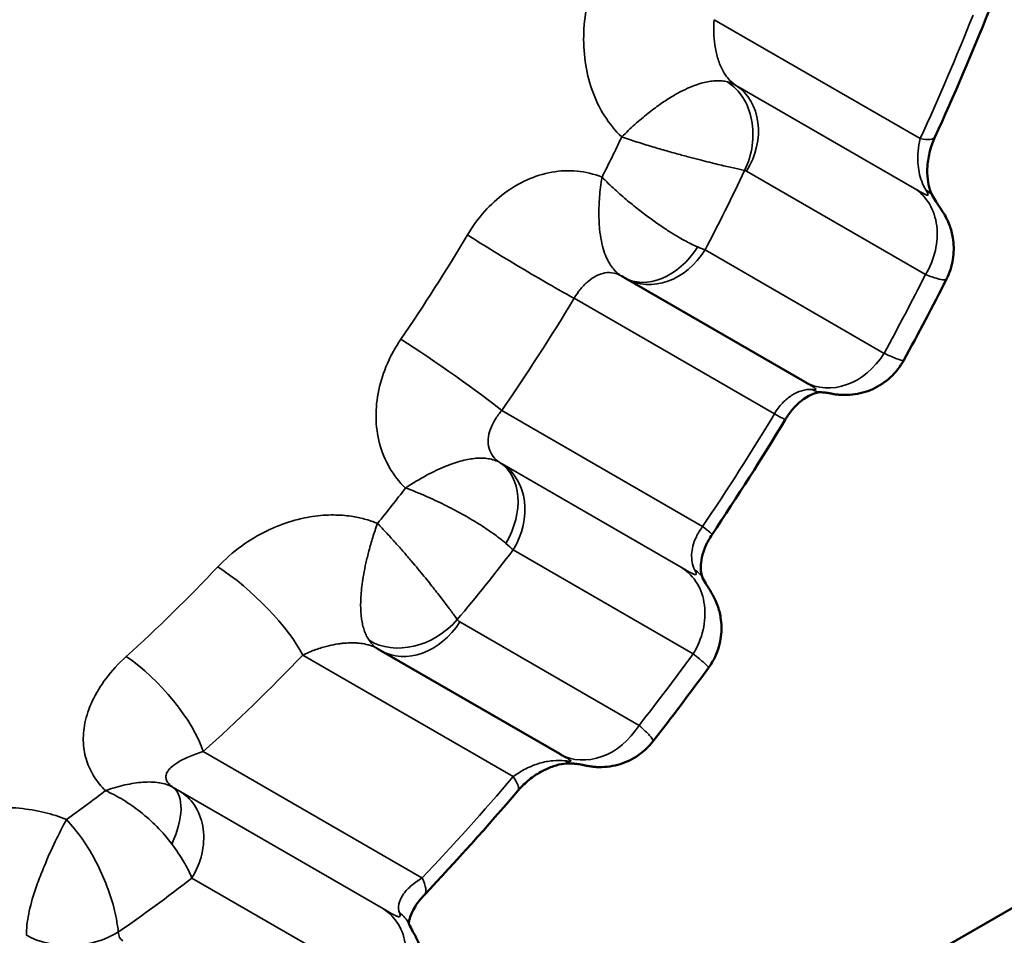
# Model space of a CAD drawing. Header units: millimetres. Extents: x 0 to 14369, y -869 to 2970.
# Tile 446 of 656: x 3585.47 to 3589.89, y 1020.28 to 1024.4. Entities that reach past the tile are written whole.
import ezdxf

# ---------------------------------------------------------------- set-up
doc = ezdxf.new("R2010")
doc.units = ezdxf.units.MM
doc.header["$LTSCALE"] = 10
doc.layers.add('Sichtbar (ISO)', color=7, linetype='Continuous', lineweight=50)
doc.layers.add('Sichtbar schmal (ISO)', color=7, linetype='Continuous', lineweight=35)

msp = doc.modelspace()

# ---------------------------------------------------------------- linework, layer by layer
at = {"layer": 'Sichtbar (ISO)'}
for p, q in [((3604.5442, 1028.844), (3581.0283, 1015.2671)), ((3588.1913, 1023.2345), (3588.996, 1022.7699)), ((3587.0763, 1021.5706), (3587.0763, 1021.5706)), ((3587.0887, 1021.563), (3587.8946, 1021.0978))]:
    msp.add_line(p, q, dxfattribs=at)
for centre, major_axis, ratio, start_param, end_param in [((3589.3153, 1023.4484), (0.2575, 0.1539), 0.483239, 6.283089, 6.283129), ((3588.3336, 1023.4987), (-0.1517, -0.2588), 0.728988, 6.255402, 6.283183), ((3587.2915, 1021.9078), (-0.2149, -0.3374), 0.561742, 0.000827, 0.025117), ((3587.2387, 1021.8229), (-0.15, -0.2598), 0.816497, 6.248262, 6.283185)]:
    msp.add_ellipse(centre, major_axis=major_axis, ratio=ratio, start_param=start_param, end_param=end_param, dxfattribs=at)
for points in [[(3589.8248, 1024.4392), (3589.7492, 1024.2488), (3589.6679, 1024.0586), (3589.5812, 1023.8696)], [(3588.172, 1023.246), (3588.1736, 1023.245), (3588.1751, 1023.244), (3588.1767, 1023.2431)], [(3588.1913, 1023.2345), (3588.1883, 1023.2362), (3588.1851, 1023.238), (3588.1819, 1023.2399)], [(3589.6335, 1023.2322), (3589.5716, 1023.1098), (3589.5074, 1022.9879), (3589.4412, 1022.867)], [(3589.4412, 1022.867), (3589.4412, 1022.867), (3589.4412, 1022.867), (3589.4412, 1022.867)], [(3588.9098, 1022.6023), (3588.8039, 1022.427), (3588.6936, 1022.254), (3588.5794, 1022.0841)], [(3587.0767, 1021.5703), (3587.0766, 1021.5704), (3587.0765, 1021.5705), (3587.0763, 1021.5706)], [(3588.564, 1021.4854), (3588.4822, 1021.3733), (3588.3987, 1021.2627), (3588.3136, 1021.1538)], [(3587.7071, 1020.9326), (3587.5701, 1020.772), (3587.4297, 1020.6159), (3587.2866, 1020.4651)]]:
    msp.add_open_spline(points, degree=3, dxfattribs=at)
for points, knots in [([(3589.5812, 1023.8696), (3589.5724, 1023.8502), (3589.5647, 1023.8288), (3589.5533, 1023.7853), (3589.5495, 1023.7625), (3589.5463, 1023.7199), (3589.5467, 1023.6993), (3589.5508, 1023.6637), (3589.5542, 1023.648), (3589.5628, 1023.6214), (3589.568, 1023.6103), (3589.5728, 1023.6023)], [0, 0, 0, 0, 0.00678258, 0.00678258, 0.0135273, 0.0135273, 0.01992761, 0.01992761, 0.02588334, 0.02588334, 0.03205743, 0.03205743, 0.03205743, 0.03205743]), ([(3589.5728, 1023.6023), (3589.5796, 1023.591), (3589.5857, 1023.5813), (3589.5961, 1023.5655), (3589.6003, 1023.5592), (3589.6088, 1023.5467), (3589.6132, 1023.5402), (3589.6233, 1023.5237), (3589.6289, 1023.5139), (3589.6386, 1023.494), (3589.643, 1023.484), (3589.6535, 1023.4557), (3589.6586, 1023.4368), (3589.6664, 1023.3896), (3589.6671, 1023.3606), (3589.6599, 1023.3008), (3589.651, 1023.2695), (3589.6363, 1023.2379), (3589.6349, 1023.2351), (3589.6335, 1023.2322)], [0, 0, 0, 0, 0.00493353, 0.00493353, 0.00987415, 0.00987415, 0.01371551, 0.01371551, 0.01742516, 0.01742516, 0.02079572, 0.02079572, 0.02666713, 0.02666713, 0.03521893, 0.03521893, 0.04475279, 0.04475279, 0.04570322, 0.04570322, 0.04570322, 0.04570322]), ([(3589.4412, 1022.867), (3589.4257, 1022.8387), (3589.4053, 1022.8126), (3589.3583, 1022.7691), (3589.331, 1022.7511), (3589.273, 1022.7247), (3589.2415, 1022.7161), (3589.1945, 1022.711), (3589.1789, 1022.7106), (3589.1574, 1022.7116), (3589.1513, 1022.7121), (3589.1384, 1022.7134), (3589.1316, 1022.7144), (3589.1233, 1022.7158), (3589.121, 1022.7162), (3589.1166, 1022.7171), (3589.1146, 1022.7174), (3589.1114, 1022.7181), (3589.1102, 1022.7183), (3589.107, 1022.719), (3589.1056, 1022.7193), (3589.1013, 1022.72), (3589.0981, 1022.7206), (3589.0877, 1022.7219), (3589.08, 1022.7227), (3589.0705, 1022.7233)], [0, 0, 0, 0, 0.00967212, 0.00967212, 0.01923297, 0.01923297, 0.02879594, 0.02879594, 0.03345994, 0.03345994, 0.03535131, 0.03535131, 0.03753813, 0.03753813, 0.0385275, 0.0385275, 0.03975872, 0.03975872, 0.04119258, 0.04119258, 0.04406471, 0.04406471, 0.04820128, 0.04820128, 0.05259654, 0.05259654, 0.05259654, 0.05259654]), ([(3589.026, 1022.7529), (3589.026, 1022.7529), (3589.0257, 1022.7531), (3589.0243, 1022.7538), (3589.023, 1022.7546), (3589.0189, 1022.7569), (3589.0158, 1022.7586), (3589.0075, 1022.7633), (3589.002, 1022.7664), (3588.996, 1022.7698)], [0.000880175, 0.000880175, 0.000880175, 0.000880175, 0.001760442, 0.001760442, 0.003116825, 0.003116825, 0.005403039, 0.005403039, 0.008640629, 0.008640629, 0.008640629, 0.008640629]), ([(3589.0705, 1022.7233), (3589.0669, 1022.7236), (3589.0619, 1022.7235), (3589.0493, 1022.7213), (3589.0423, 1022.7194), (3589.0218, 1022.7116), (3589.0068, 1022.7038), (3588.9783, 1022.6833), (3588.9647, 1022.6715), (3588.9394, 1022.6446), (3588.9272, 1022.6292), (3588.9142, 1022.6093), (3588.912, 1022.6058), (3588.9098, 1022.6023)], [0, 0, 0, 0, 0.00587754, 0.00587754, 0.01086619, 0.01086619, 0.01820613, 0.01820613, 0.02426266, 0.02426266, 0.03018199, 0.03018199, 0.03143165, 0.03143165, 0.03143165, 0.03143165]), ([(3588.5794, 1022.0841), (3588.5681, 1022.0671), (3588.5582, 1022.049), (3588.5429, 1022.0138), (3588.5373, 1021.9963), (3588.5302, 1021.9645), (3588.5287, 1021.9498), (3588.5284, 1021.9248), (3588.5297, 1021.9144), (3588.5334, 1021.8973), (3588.5361, 1021.891), (3588.5384, 1021.8868)], [0, 0, 0, 0, 0.00614845, 0.00614845, 0.01219172, 0.01219172, 0.0181302, 0.0181302, 0.02414824, 0.02414824, 0.03095299, 0.03095299, 0.03095299, 0.03095299]), ([(3588.5384, 1021.8868), (3588.5448, 1021.875), (3588.5504, 1021.8655), (3588.5599, 1021.85), (3588.564, 1021.8437), (3588.5727, 1021.8299), (3588.5764, 1021.8238), (3588.5844, 1021.8096), (3588.5886, 1021.8018), (3588.5967, 1021.7846), (3588.6007, 1021.775), (3588.6104, 1021.7476), (3588.6152, 1021.729), (3588.6225, 1021.6826), (3588.6231, 1021.654), (3588.6158, 1021.5947), (3588.6068, 1021.5635), (3588.5852, 1021.5175), (3588.5753, 1021.5009), (3588.564, 1021.4854)], [0, 0, 0, 0, 0.00561263, 0.00561263, 0.01146978, 0.01146978, 0.01468346, 0.01468346, 0.0176085, 0.0176085, 0.02081236, 0.02081236, 0.02655573, 0.02655573, 0.03499843, 0.03499843, 0.04451812, 0.04451812, 0.05026207, 0.05026207, 0.05026207, 0.05026207]), ([(3588.3136, 1021.1538), (3588.2937, 1021.1284), (3588.2694, 1021.106), (3588.2158, 1021.0706), (3588.186, 1021.0572), (3588.1246, 1021.0406), (3588.0919, 1021.0373), (3588.054, 1021.0393), (3588.0474, 1021.0399), (3588.0341, 1021.0415), (3588.0272, 1021.0425), (3588.0189, 1021.044), (3588.0166, 1021.0445), (3588.0117, 1021.0455), (3588.0093, 1021.046), (3588.0055, 1021.0468), (3588.004, 1021.0471), (3588, 1021.048), (3587.998, 1021.0484), (3587.992, 1021.0496), (3587.9879, 1021.0503), (3587.9793, 1021.0517), (3587.975, 1021.0523), (3587.9646, 1021.0535), (3587.9585, 1021.0542), (3587.9519, 1021.0548)], [0, 0, 0, 0, 0.00968395, 0.00968395, 0.01924394, 0.01924394, 0.02879778, 0.02879778, 0.03082352, 0.03082352, 0.0330291, 0.0330291, 0.03402093, 0.03402093, 0.03540585, 0.03540585, 0.03701559, 0.03701559, 0.04028968, 0.04028968, 0.04349754, 0.04349754, 0.04585007, 0.04585007, 0.04832716, 0.04832716, 0.04832716, 0.04832716]), ([(3587.925, 1021.0806), (3587.925, 1021.0806), (3587.925, 1021.0806), (3587.925, 1021.0806), (3587.9246, 1021.0808), (3587.9231, 1021.0816), (3587.9217, 1021.0824), (3587.9173, 1021.0849), (3587.9138, 1021.0868), (3587.9053, 1021.0916), (3587.9001, 1021.0946), (3587.8946, 1021.0978)], [0.000843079, 0.000843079, 0.000843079, 0.000843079, 0.000892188, 0.000892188, 0.00179933, 0.00179933, 0.003202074, 0.003202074, 0.005717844, 0.005717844, 0.008748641, 0.008748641, 0.008748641, 0.008748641]), ([(3587.9519, 1021.0548), (3587.9416, 1021.0557), (3587.9285, 1021.0556), (3587.8993, 1021.0518), (3587.8831, 1021.0481), (3587.8499, 1021.0369), (3587.8326, 1021.0295), (3587.7981, 1021.0109), (3587.7805, 1020.9995), (3587.7466, 1020.9732), (3587.7301, 1020.958), (3587.7127, 1020.9391), (3587.7099, 1020.9359), (3587.7071, 1020.9326)], [0.00000586, 0.00000586, 0.00000586, 0.00000586, 0.00603349, 0.00603349, 0.01193415, 0.01193415, 0.01774275, 0.01774275, 0.0239373, 0.0239373, 0.03062285, 0.03062285, 0.03197752, 0.03197752, 0.03197752, 0.03197752]), ([(3587.2866, 1020.4651), (3587.2695, 1020.4471), (3587.2552, 1020.4283), (3587.2342, 1020.3944), (3587.227, 1020.3787), (3587.219, 1020.3547), (3587.2176, 1020.3457), (3587.2169, 1020.3363), (3587.2172, 1020.3341), (3587.2173, 1020.3332)], [0, 0, 0, 0, 0.00826774, 0.00826774, 0.01618459, 0.01618459, 0.02351928, 0.02351928, 0.02890223, 0.02890223, 0.02890223, 0.02890223]), ([(3587.2167, 1020.3344), (3587.223, 1020.3212), (3587.2282, 1020.3114), (3587.236, 1020.2971), (3587.2392, 1020.2916), (3587.2451, 1020.2806), (3587.2473, 1020.2764), (3587.2535, 1020.2643), (3587.2577, 1020.2553), (3587.2654, 1020.2367), (3587.2689, 1020.2271), (3587.2767, 1020.2014), (3587.2804, 1020.1847), (3587.286, 1020.1421), (3587.2861, 1020.1154), (3587.2788, 1020.0581), (3587.2697, 1020.0271), (3587.2425, 1019.9697), (3587.2239, 1019.9426), (3587.1987, 1019.9163), (3587.1956, 1019.9131), (3587.1924, 1019.9101)], [0, 0, 0, 0, 0.00698819, 0.00698819, 0.01151787, 0.01151787, 0.01378886, 0.01378886, 0.01724943, 0.01724943, 0.02046808, 0.02046808, 0.02561484, 0.02561484, 0.03352082, 0.03352082, 0.04299444, 0.04299444, 0.05261774, 0.05261774, 0.05395249, 0.05395249, 0.05395249, 0.05395249])]:
    msp.add_open_spline(points, degree=3, knots=knots, dxfattribs=at)
at = {"layer": 'Sichtbar schmal (ISO)'}
for p, q in [((3588.5893, 1024.3978), (3589.5153, 1023.8631)), ((3589.4893, 1023.6393), (3588.6855, 1024.1033)), ((3589.5388, 1023.2524), (3588.735, 1023.7165)), ((3588.5481, 1023.3628), (3589.3528, 1022.8982)), ((3587.9598, 1023.1456), (3588.8598, 1022.626)), ((3587.634, 1022.6413), (3588.5372, 1022.1198)), ((3588.4452, 1021.9341), (3587.636, 1022.4013)), ((3588.4947, 1021.5472), (3587.6854, 1022.0145)), ((3587.4455, 1021.6914), (3588.2513, 1021.2261)), ((3586.7397, 1021.542), (3587.6857, 1020.9959)), ((3586.2919, 1021.1082), (3587.2757, 1020.5401)), ((3587.1024, 1020.4014), (3586.1921, 1020.9269)), ((3587.1518, 1020.0145), (3586.2415, 1020.54))]:
    msp.add_line(p, q, dxfattribs=at)
for centre, major_axis, ratio, start_param, end_param in [((3585.1783, 1024.6293), (-3.8914, -6.1203), 0.576999, 1.80462, 1.89007), ((3588.5191, 1023.8516), (0.0715, 0.2914), 0.801656, 4.447905, 6.021783), ((3588.4447, 1023.7097), (-0.2449, -0.3911), 0.547922, 3.160851, 3.317084), ((3588.5282, 1023.848), (0.15, 0.2598), 0.816497, 4.677483, 6.248254), ((3585.2875, 1024.5197), (2.6539, 4.2865), 0.564974, 4.865161, 4.905489), ((3589.3085, 1023.9946), (0.2727, -0.125), 0.189243, 5.655063, 6.283185), ((3585.5105, 1024.3767), (2.9192, 4.5912), 0.577002, 4.855176, 4.929347), ((3588.6734, 1023.6145), (-0.0623, -0.1015), 0.529525, 3.155965, 3.309715), ((3589.332, 1023.3839), (0.15, 0.2598), 0.816497, 4.677482, 6.248279), ((3589.3153, 1023.4484), (0.2575, 0.1539), 0.483239, 6.283131, 6.568387), ((3584.9112, 1024.8094), (-2.6704, -4.2798), 0.577123, 1.498126, 1.608459), ((3587.6841, 1023.3209), (-0.3427, 0.2063), 0.034764, 0.953754, 2.526116), ((3588.3336, 1023.4987), (-0.1517, -0.2588), 0.728988, 6.283183, 7.807812), ((3588.3413, 1023.4943), (-0.15, -0.2598), 0.816497, 0, 1.535889), ((3588.3403, 1023.4926), (-0.2791, 0.1466), 0.091575, 2.294641, 2.457263), ((3585.5103, 1024.3872), (-3.783, -5.9497), 0.576999, 1.685242, 1.742383), ((3585.1885, 1024.6332), (-2.9195, -4.5917), 0.576998, 1.502972, 1.613373), ((3587.3583, 1022.8166), (-0.3289, 0.2277), 0.055353, 3.757728, 5.32043), ((3589.146, 1023.0297), (-0.15, -0.2598), 0.816498, 6.283185, 7.819075), ((3589.0897, 1023.0227), (-0.0193, -0.2994), 0.568996, 6.024119, 6.283243), ((3585.1761, 1024.6303), (-3.8937, -6.1239), 0.576999, 1.52736, 1.610094), ((3588.6531, 1022.7574), (0.2567, -0.1552), 0.032095, 5.667775, 6.283185), ((3587.4691, 1022.1515), (0.1523, 0.2585), 0.709322, 4.714094, 6.252211), ((3587.4787, 1022.1459), (0.15, 0.2598), 0.816497, 4.677484, 6.248279), ((3588.3304, 1022.2513), (0.249, -0.1673), 0.035474, 0, 0.615489), ((3587.4154, 1022.1885), (-0.3181, 0.2336), 0.085157, 3.763955, 3.934904), ((3585.5111, 1024.376), (2.9184, 4.59), 0.577002, 4.485262, 4.559899), ((3584.9149, 1024.8038), (-2.6645, -4.2704), 0.577125, 1.112509, 1.233408), ((3586.464, 1021.7173), (-0.2891, 0.2765), 0.266749, 3.783459, 5.32366), ((3588.2879, 1021.6787), (0.15, 0.2598), 0.816497, 4.677482, 6.248279), ((3588.2747, 1021.7438), (0.2637, 0.143), 0.553139, 6.283166, 6.590232), ((3587.2275, 1021.8333), (-0.2465, -0.171), 0.793723, 0.328547, 1.89289), ((3587.2387, 1021.8229), (-0.15, -0.2598), 0.816497, 0, 1.53589), ((3587.4838, 1021.7571), (-0.0385, -0.0656), 0.660068, 5.986817, 6.288482), ((3587.2915, 1021.9078), (-0.2149, -0.3374), 0.561742, 6.045561, 6.284012), ((3586.0162, 1021.2835), (-0.2668, 0.298), 0.357941, 3.807713, 5.338257), ((3585.1919, 1024.628), (-2.9141, -4.5831), 0.576998, 1.117154, 1.238102), ((3585.5093, 1024.3874), (-3.7838, -5.9511), 0.576999, 1.400322, 1.457844), ((3588.0446, 1021.3576), (-0.15, -0.2598), 0.816494, 0, 1.53589), ((3587.9793, 1021.3535), (-0.0275, -0.2987), 0.454368, 6.037906, 6.283072), ((3585.1801, 1024.6257), (-3.8882, -6.1152), 0.576999, 1.244436, 1.331338), ((3587.4789, 1021.1273), (0.2282, -0.1947), 0.193739, 0, 0.628787), ((3585.9944, 1020.6957), (0.1583, 0.2548), 0.468032, 4.983594, 6.241693), ((3586.1685, 1020.9426), (0.0564, -0.0334), 0.024993, 4.532236, 5.159433), ((3586.0348, 1020.6716), (0.15, 0.2598), 0.816497, 4.677357, 6.248278), ((3583.6846, 1026.3129), (4.25, 7.3612), 0.57735, 4.249733, 4.249737), ((3585.5147, 1024.3702), (2.9125, 4.5807), 0.576999, 4.076225, 4.161317), ((3587.069, 1020.6716), (0.2176, -0.2065), 0.261864, 0, 0.640809), ((3586.945, 1020.146), (0.15, 0.2598), 0.816497, 4.677477, 6.248279), ((3586.9457, 1020.2058), (0.271, 0.1287), 0.630383, 0.000058, 0.337813), ((3585.7036, 1020.4285), (0.2995, 0.0169), 0.636677, 3.9202, 5.437778), ((3586.0129, 1020.3755), (-0.0857, -0.1152), 0.489458, 5.756269, 6.338339)]:
    msp.add_ellipse(centre, major_axis=major_axis, ratio=ratio, start_param=start_param, end_param=end_param, dxfattribs=at)
for points in [[(3588.057, 1024.5945), (3588.0411, 1024.555), (3588.0162, 1024.4735), (3587.9992, 1024.3423), (3588.0053, 1024.2089), (3588.0361, 1024.0798), (3588.0924, 1023.9624), (3588.1438, 1023.899), (3588.1735, 1023.8707)], [(3588.6485, 1024.1182), (3588.6408, 1024.1202), (3588.6248, 1024.1229), (3588.6002, 1024.1239), (3588.574, 1024.1218), (3588.5458, 1024.1166), (3588.5145, 1024.1077), (3588.4795, 1024.0944), (3588.4398, 1024.0756), (3588.395, 1024.0502), (3588.3454, 1024.0176), (3588.2912, 1023.9772), (3588.2331, 1023.9286), (3588.1932, 1023.8906), (3588.1735, 1023.8707)], [(3588.0849, 1023.69), (3588.0481, 1023.7048), (3587.9737, 1023.7225), (3587.858, 1023.7173), (3587.7467, 1023.6821), (3587.6443, 1023.621), (3587.5552, 1023.5395), (3587.5032, 1023.4697), (3587.4799, 1023.4305)]]:
    msp.add_open_spline(points, degree=3, dxfattribs=at)
for points, knots in [([(3588.5893, 1024.3978), (3588.5876, 1024.3794), (3588.587, 1024.3604), (3588.5875, 1024.3411), (3588.588, 1024.3218), (3588.5895, 1024.3023), (3588.5923, 1024.2831), (3588.5951, 1024.2638), (3588.5991, 1024.2448), (3588.6044, 1024.2266), (3588.6097, 1024.2085), (3588.6164, 1024.1911), (3588.6244, 1024.1753), (3588.6325, 1024.1595), (3588.6418, 1024.1451), (3588.6521, 1024.133), (3588.6624, 1024.1208), (3588.6737, 1024.1109), (3588.6855, 1024.1033)], [0, 0, 0, 0, 0.1666667, 0.1666667, 0.1666667, 0.3333333, 0.3333333, 0.3333333, 0.5, 0.5, 0.5, 0.6666667, 0.6666667, 0.6666667, 0.8333333, 0.8333333, 0.8333333, 0.9999999, 0.9999999, 0.9999999, 0.9999999]), ([(3588.1736, 1023.8707), (3588.1962, 1023.8631), (3588.2197, 1023.8553), (3588.2429, 1023.8479), (3588.2661, 1023.8405), (3588.2891, 1023.8335), (3588.3114, 1023.8268), (3588.3337, 1023.8201), (3588.3554, 1023.8138), (3588.3762, 1023.8078), (3588.397, 1023.8019), (3588.4169, 1023.7964), (3588.4358, 1023.7912), (3588.4547, 1023.786), (3588.4726, 1023.7813), (3588.4895, 1023.7768), (3588.5063, 1023.7724), (3588.5221, 1023.7684), (3588.5368, 1023.7646), (3588.5516, 1023.7609), (3588.5653, 1023.7575), (3588.5782, 1023.7543), (3588.591, 1023.7511), (3588.603, 1023.7482), (3588.6144, 1023.7455), (3588.6257, 1023.7428), (3588.6363, 1023.7403), (3588.6464, 1023.7379), (3588.6565, 1023.7356), (3588.6661, 1023.7334), (3588.6752, 1023.7313), (3588.6844, 1023.7292), (3588.6931, 1023.7273), (3588.7016, 1023.7254), (3588.71, 1023.7235), (3588.7182, 1023.7218), (3588.7259, 1023.7201)], [0, 0, 0, 0, 0.083333, 0.083333, 0.083333, 0.166667, 0.166667, 0.166667, 0.25, 0.25, 0.25, 0.333333, 0.333333, 0.333333, 0.416667, 0.416667, 0.416667, 0.5, 0.5, 0.5, 0.583333, 0.583333, 0.583333, 0.666667, 0.666667, 0.666667, 0.75, 0.75, 0.75, 0.833333, 0.833333, 0.833333, 0.916667, 0.916667, 0.916667, 1, 1, 1, 1]), ([(3589.5153, 1023.8631), (3589.5103, 1023.8441), (3589.5073, 1023.8251), (3589.5057, 1023.8071), (3589.5041, 1023.789), (3589.5039, 1023.772), (3589.5048, 1023.7562), (3589.5057, 1023.7404), (3589.5076, 1023.7258), (3589.5104, 1023.7119), (3589.5132, 1023.698), (3589.5169, 1023.6848), (3589.5219, 1023.6713), (3589.5269, 1023.6578), (3589.5334, 1023.644), (3589.5415, 1023.6311)], [0.0000006, 0.0000006, 0.0000006, 0.0000006, 0.2, 0.2, 0.2, 0.4, 0.4, 0.4, 0.6, 0.6, 0.6, 0.8, 0.8, 0.8, 1, 1, 1, 1]), ([(3588.0849, 1023.69), (3588.0797, 1023.6593), (3588.0726, 1023.5998), (3588.0698, 1023.5221), (3588.0732, 1023.4563), (3588.0813, 1023.4018), (3588.093, 1023.3573), (3588.1073, 1023.3216), (3588.1232, 1023.2936), (3588.1403, 1023.2719), (3588.1564, 1023.2567), (3588.1673, 1023.249), (3588.172, 1023.246)], [0, 0, 0, 0, 0.1, 0.2, 0.3, 0.4, 0.5, 0.6, 0.7, 0.8, 0.9, 0.9752197, 0.9752197, 0.9752197, 0.9752197]), ([(3588.515, 1023.3763), (3588.5072, 1023.3797), (3588.499, 1023.3834), (3588.4902, 1023.3876), (3588.4815, 1023.3918), (3588.4724, 1023.3965), (3588.4626, 1023.4017), (3588.4528, 1023.4069), (3588.4423, 1023.4128), (3588.431, 1023.4194), (3588.4197, 1023.4259), (3588.4076, 1023.4332), (3588.3947, 1023.4414), (3588.3817, 1023.4495), (3588.3679, 1023.4585), (3588.3533, 1023.4684), (3588.3386, 1023.4783), (3588.3231, 1023.4892), (3588.3068, 1023.501), (3588.2905, 1023.5128), (3588.2734, 1023.5257), (3588.2555, 1023.5395), (3588.2377, 1023.5534), (3588.2191, 1023.5683), (3588.2001, 1023.5841), (3588.1812, 1023.6), (3588.1618, 1023.6169), (3588.1423, 1023.6347), (3588.1228, 1023.6525), (3588.1033, 1023.6713), (3588.0849, 1023.69)], [0, 0, 0, 0, 0.1, 0.1, 0.1, 0.2, 0.2, 0.2, 0.3, 0.3, 0.3, 0.4, 0.4, 0.4, 0.5, 0.5, 0.5, 0.6, 0.6, 0.6, 0.7, 0.7, 0.7, 0.8, 0.8, 0.8, 0.9, 0.9, 0.9, 1, 1, 1, 1]), ([(3589.5415, 1023.6311), (3589.5443, 1023.6265), (3589.5466, 1023.6226), (3589.5483, 1023.6193), (3589.5499, 1023.616), (3589.5509, 1023.6133), (3589.5509, 1023.6116), (3589.5509, 1023.6098), (3589.55, 1023.6089), (3589.548, 1023.609), (3589.546, 1023.6091), (3589.543, 1023.6102), (3589.5394, 1023.6118), (3589.5358, 1023.6134), (3589.5316, 1023.6155), (3589.5269, 1023.618), (3589.5222, 1023.6205), (3589.517, 1023.6234), (3589.5109, 1023.6269), (3589.5047, 1023.6304), (3589.4975, 1023.6345), (3589.4893, 1023.6393)], [0.0000099, 0.0000099, 0.0000099, 0.0000099, 0.1428571, 0.1428571, 0.1428571, 0.2857143, 0.2857143, 0.2857143, 0.4285714, 0.4285714, 0.4285714, 0.5714286, 0.5714286, 0.5714286, 0.7142857, 0.7142857, 0.7142857, 0.8571429, 0.8571429, 0.8571429, 1, 1, 1, 1]), ([(3588.1721, 1023.2459), (3588.1612, 1023.2522), (3588.1498, 1023.2565), (3588.1382, 1023.2589), (3588.125, 1023.2616), (3588.1115, 1023.2618), (3588.0982, 1023.2596), (3588.0848, 1023.2574), (3588.0717, 1023.2529), (3588.0589, 1023.2465), (3588.0461, 1023.24), (3588.0337, 1023.2316), (3588.0221, 1023.2218), (3588.0104, 1023.212), (3587.9996, 1023.2009), (3587.9891, 1023.1882), (3587.9883, 1023.1872), (3587.9874, 1023.1861), (3587.9866, 1023.1851), (3587.977, 1023.1732), (3587.9679, 1023.1598), (3587.9598, 1023.1456)], [0.0205354, 0.0205354, 0.0205354, 0.0205354, 0.1666667, 0.1666667, 0.1666667, 0.3333333, 0.3333333, 0.3333333, 0.5, 0.5, 0.5, 0.6666667, 0.6666667, 0.6666667, 0.8333333, 0.8333333, 0.8333333, 0.8468165, 0.8468165, 0.8468165, 1, 1, 1, 1]), ([(3589.6335, 1023.2322), (3589.6319, 1023.2291), (3589.6278, 1023.2279), (3589.6217, 1023.228), (3589.6147, 1023.2281), (3589.6051, 1023.23), (3589.5917, 1023.2339), (3589.5782, 1023.2378), (3589.5606, 1023.2439), (3589.5388, 1023.2524)], [0.5883266, 0.5883266, 0.5883266, 0.5883266, 0.7142857, 0.7142857, 0.7142857, 0.8571429, 0.8571429, 0.8571429, 1, 1, 1, 1]), ([(3587.1807, 1022.9616), (3587.1568, 1022.9266), (3587.1164, 1022.854), (3587.0771, 1022.734), (3587.0644, 1022.6109), (3587.0801, 1022.491), (3587.1259, 1022.381), (3587.1732, 1022.3203), (3587.2019, 1022.2927)], [0.0000002, 0.0000002, 0.0000002, 0.0000002, 0.1666667, 0.3333333, 0.5, 0.6666667, 0.8333333, 1, 1, 1, 1]), ([(3589.3528, 1022.8982), (3589.3775, 1022.8868), (3589.3967, 1022.8788), (3589.4108, 1022.8736), (3589.4248, 1022.8685), (3589.4337, 1022.8662), (3589.438, 1022.8661), (3589.4398, 1022.866), (3589.4408, 1022.8664), (3589.4412, 1022.867)], [0.0000005, 0.0000005, 0.0000005, 0.0000005, 0.1428571, 0.1428571, 0.1428571, 0.2857143, 0.2857143, 0.2857143, 0.3441775, 0.3441775, 0.3441775, 0.3441775]), ([(3589.0275, 1022.7361), (3589.0127, 1022.7368), (3588.9975, 1022.7348), (3588.9826, 1022.7304), (3588.9676, 1022.726), (3588.9529, 1022.7192), (3588.9384, 1022.7099), (3588.9238, 1022.7005), (3588.9094, 1022.6886), (3588.896, 1022.6744), (3588.8827, 1022.6603), (3588.8704, 1022.644), (3588.8598, 1022.626)], [0, 0, 0, 0, 0.25, 0.25, 0.25, 0.5, 0.5, 0.5, 0.75, 0.75, 0.75, 1, 1, 1, 1]), ([(3589.0249, 1022.7536), (3589.0272, 1022.7522), (3589.0294, 1022.7509), (3589.0313, 1022.7498), (3589.036, 1022.747), (3589.0395, 1022.7448), (3589.0419, 1022.7431), (3589.0443, 1022.7414), (3589.0457, 1022.7401), (3589.0462, 1022.7391), (3589.0467, 1022.7381), (3589.0465, 1022.7374), (3589.0454, 1022.7369), (3589.0443, 1022.7364), (3589.0425, 1022.7361), (3589.0396, 1022.736), (3589.0367, 1022.7358), (3589.0327, 1022.7359), (3589.0275, 1022.7361)], [0.226793, 0.226793, 0.226793, 0.226793, 0.2857143, 0.2857143, 0.2857143, 0.4285714, 0.4285714, 0.4285714, 0.5714286, 0.5714286, 0.5714286, 0.7142857, 0.7142857, 0.7142857, 0.8571429, 0.8571429, 0.8571429, 0.9999998, 0.9999998, 0.9999998, 0.9999998]), ([(3587.634, 1022.6413), (3587.6229, 1022.6284), (3587.6129, 1022.6148), (3587.6042, 1022.6006), (3587.5956, 1022.5864), (3587.5884, 1022.5717), (3587.5832, 1022.5569), (3587.5779, 1022.5422), (3587.5746, 1022.5273), (3587.5735, 1022.5129), (3587.5724, 1022.4985), (3587.5736, 1022.4844), (3587.5773, 1022.4712), (3587.581, 1022.4581), (3587.5872, 1022.4457), (3587.5956, 1022.4348), (3587.604, 1022.4239), (3587.6147, 1022.4144), (3587.627, 1022.4065)], [0.0000001, 0.0000001, 0.0000001, 0.0000001, 0.1666667, 0.1666667, 0.1666667, 0.3333333, 0.3333333, 0.3333333, 0.5, 0.5, 0.5, 0.6666667, 0.6666667, 0.6666667, 0.8333333, 0.8333333, 0.8333333, 1, 1, 1, 1]), ([(3587.627, 1022.4065), (3587.6106, 1022.416), (3587.5924, 1022.4218), (3587.5741, 1022.4247), (3587.5559, 1022.4276), (3587.5375, 1022.4279), (3587.5182, 1022.4263), (3587.4988, 1022.4247), (3587.4784, 1022.4211), (3587.456, 1022.4153), (3587.4337, 1022.4095), (3587.4094, 1022.4015), (3587.3827, 1022.3907), (3587.356, 1022.38), (3587.3268, 1022.3664), (3587.2964, 1022.35), (3587.266, 1022.3335), (3587.2344, 1022.3143), (3587.2019, 1022.2927)], [0, 0, 0, 0, 0.1666667, 0.1666667, 0.1666667, 0.3333333, 0.3333333, 0.3333333, 0.5, 0.5, 0.5, 0.6666667, 0.6666667, 0.6666667, 0.8333333, 0.8333333, 0.8333333, 1, 1, 1, 1]), ([(3587.627, 1022.4065), (3587.6286, 1022.4056), (3587.6301, 1022.4047), (3587.6316, 1022.4038), (3587.633, 1022.403), (3587.6343, 1022.4023), (3587.6356, 1022.4015), (3587.6357, 1022.4014), (3587.6359, 1022.4014), (3587.636, 1022.4013)], [0.0004187, 0.0004187, 0.0004187, 0.0004187, 0.5, 0.5, 0.5, 0.9566862, 0.9566862, 0.9566862, 1, 1, 1, 1]), ([(3587.0758, 1022.1337), (3587.0971, 1022.1598), (3587.1182, 1022.1862), (3587.1392, 1022.2127), (3587.1602, 1022.2392), (3587.181, 1022.2658), (3587.2019, 1022.2927)], [0, 0, 0, 0, 0.5, 0.5, 0.5, 1, 1, 1, 1]), ([(3587.2019, 1022.2927), (3587.2336, 1022.2818), (3587.2653, 1022.2687), (3587.2963, 1022.255), (3587.2986, 1022.254), (3587.3008, 1022.253), (3587.3031, 1022.252), (3587.3318, 1022.2393), (3587.3598, 1022.226), (3587.386, 1022.2128), (3587.4143, 1022.1986), (3587.4405, 1022.1846), (3587.4648, 1022.1709), (3587.4891, 1022.1572), (3587.5116, 1022.1439), (3587.533, 1022.1305), (3587.5544, 1022.117), (3587.5747, 1022.1034), (3587.5949, 1022.089), (3587.615, 1022.0747), (3587.635, 1022.0595), (3587.6527, 1022.0439)], [0, 0, 0, 0, 0.1666667, 0.1666667, 0.1666667, 0.1787465, 0.1787465, 0.1787465, 0.3333333, 0.3333333, 0.3333333, 0.5, 0.5, 0.5, 0.6666667, 0.6666667, 0.6666667, 0.8333333, 0.8333333, 0.8333333, 1, 1, 1, 1]), ([(3587.0758, 1022.1337), (3587.0567, 1022.1416), (3587.0372, 1022.1481), (3587.0173, 1022.1535), (3586.9979, 1022.1588), (3586.9781, 1022.1629), (3586.958, 1022.1658), (3586.9322, 1022.1696), (3586.9057, 1022.1716), (3586.879, 1022.1717), (3586.8634, 1022.1718), (3586.8477, 1022.1713), (3586.8319, 1022.1702), (3586.7998, 1022.1679), (3586.7676, 1022.163), (3586.7356, 1022.1558), (3586.725, 1022.1534), (3586.7144, 1022.1507), (3586.7039, 1022.1478), (3586.6669, 1022.1376), (3586.6304, 1022.1241), (3586.5949, 1022.1079), (3586.5898, 1022.1056), (3586.5847, 1022.1032), (3586.5796, 1022.1007), (3586.5395, 1022.0813), (3586.5009, 1022.0583), (3586.4639, 1022.0314), (3586.4269, 1022.0046), (3586.3914, 1021.974), (3586.3585, 1021.9391)], [0, 0, 0, 0, 0.084365, 0.084365, 0.084365, 0.166667, 0.166667, 0.166667, 0.271883, 0.271883, 0.271883, 0.333333, 0.333333, 0.333333, 0.458637, 0.458637, 0.458637, 0.5, 0.5, 0.5, 0.645622, 0.645622, 0.645622, 0.666667, 0.666667, 0.666667, 0.833333, 0.833333, 0.833333, 1, 1, 1, 1]), ([(3587.0758, 1022.1337), (3587.0679, 1022.1127), (3587.0609, 1022.0913), (3587.0545, 1022.0707), (3587.0481, 1022.05), (3587.0424, 1022.03), (3587.0372, 1022.0108), (3587.0321, 1021.9916), (3587.0277, 1021.9732), (3587.0238, 1021.9557), (3587.0199, 1021.9382), (3587.0166, 1021.9215), (3587.0138, 1021.9058), (3587.011, 1021.8901), (3587.0087, 1021.8753), (3587.0069, 1021.8614), (3587.005, 1021.8474), (3587.0036, 1021.8343), (3587.0025, 1021.822), (3587.0015, 1021.8097), (3587.0008, 1021.7981), (3587.0004, 1021.787), (3587, 1021.7758), (3586.9999, 1021.7652), (3587.0002, 1021.755), (3587.0004, 1021.7447), (3587.0009, 1021.7348), (3587.0018, 1021.7252), (3587.0019, 1021.7239), (3587.002, 1021.7225), (3587.0021, 1021.7211), (3587.0029, 1021.713), (3587.004, 1021.7052), (3587.0052, 1021.6976), (3587.0067, 1021.6887), (3587.0084, 1021.6802), (3587.0105, 1021.672), (3587.0126, 1021.6638), (3587.015, 1021.656), (3587.0178, 1021.6485), (3587.0205, 1021.6411), (3587.0235, 1021.6341), (3587.0268, 1021.6274), (3587.0302, 1021.6207), (3587.0339, 1021.6143), (3587.038, 1021.6083)], [0, 0, 0, 0, 0.0714286, 0.0714286, 0.0714286, 0.1428571, 0.1428571, 0.1428571, 0.2142857, 0.2142857, 0.2142857, 0.2857143, 0.2857143, 0.2857143, 0.3571429, 0.3571429, 0.3571429, 0.4285714, 0.4285714, 0.4285714, 0.5, 0.5, 0.5, 0.5714286, 0.5714286, 0.5714286, 0.6428571, 0.6428571, 0.6428571, 0.6530688, 0.6530688, 0.6530688, 0.7142857, 0.7142857, 0.7142857, 0.7857143, 0.7857143, 0.7857143, 0.8571429, 0.8571429, 0.8571429, 0.9285714, 0.9285714, 0.9285714, 0.9999881, 0.9999881, 0.9999881, 0.9999881]), ([(3587.4343, 1021.7018), (3587.43, 1021.7078), (3587.4255, 1021.7141), (3587.4207, 1021.7207), (3587.4159, 1021.7272), (3587.411, 1021.734), (3587.4057, 1021.7411), (3587.4005, 1021.7482), (3587.3949, 1021.7556), (3587.3892, 1021.7633), (3587.3834, 1021.7709), (3587.3774, 1021.7788), (3587.3712, 1021.7869), (3587.365, 1021.7951), (3587.3585, 1021.8035), (3587.3518, 1021.8121), (3587.3451, 1021.8207), (3587.3382, 1021.8295), (3587.3311, 1021.8386), (3587.3239, 1021.8476), (3587.3166, 1021.8569), (3587.3089, 1021.8665), (3587.3012, 1021.876), (3587.2932, 1021.886), (3587.2847, 1021.8964), (3587.2762, 1021.9068), (3587.2672, 1021.9177), (3587.2576, 1021.9292), (3587.2481, 1021.9407), (3587.238, 1021.9527), (3587.2273, 1021.9653), (3587.2167, 1021.9778), (3587.2054, 1021.9909), (3587.1937, 1022.0045), (3587.1819, 1022.0181), (3587.1695, 1022.0321), (3587.1568, 1022.0463), (3587.144, 1022.0606), (3587.1309, 1022.075), (3587.1173, 1022.0899), (3587.1037, 1022.1047), (3587.0897, 1022.1198), (3587.0758, 1022.1337)], [0.0000008, 0.0000008, 0.0000008, 0.0000008, 0.0714286, 0.0714286, 0.0714286, 0.1428571, 0.1428571, 0.1428571, 0.2142857, 0.2142857, 0.2142857, 0.2857143, 0.2857143, 0.2857143, 0.3571429, 0.3571429, 0.3571429, 0.4285714, 0.4285714, 0.4285714, 0.5, 0.5, 0.5, 0.5714286, 0.5714286, 0.5714286, 0.6428571, 0.6428571, 0.6428571, 0.7142857, 0.7142857, 0.7142857, 0.7857143, 0.7857143, 0.7857143, 0.8571429, 0.8571429, 0.8571429, 0.9285714, 0.9285714, 0.9285714, 1, 1, 1, 1]), ([(3588.5372, 1022.1198), (3588.5255, 1022.1044), (3588.5162, 1022.0889), (3588.509, 1022.0741), (3588.5019, 1022.0592), (3588.4969, 1022.0451), (3588.4935, 1022.0319), (3588.4902, 1022.0187), (3588.4884, 1022.0065), (3588.4878, 1021.9947), (3588.4873, 1021.9829), (3588.4879, 1021.9715), (3588.4901, 1021.9598), (3588.4923, 1021.948), (3588.4962, 1021.9358), (3588.5022, 1021.9242)], [0, 0, 0, 0, 0.2, 0.2, 0.2, 0.4, 0.4, 0.4, 0.6, 0.6, 0.6, 0.8, 0.8, 0.8, 1, 1, 1, 1]), ([(3588.5022, 1021.9242), (3588.5047, 1021.9192), (3588.5067, 1021.9149), (3588.5078, 1021.9115), (3588.5088, 1021.9081), (3588.5091, 1021.9055), (3588.508, 1021.9043), (3588.5068, 1021.9031), (3588.5044, 1021.9032), (3588.501, 1021.9043), (3588.4976, 1021.9054), (3588.4933, 1021.9074), (3588.4883, 1021.91), (3588.4832, 1021.9126), (3588.4774, 1021.9157), (3588.4704, 1021.9197), (3588.4633, 1021.9237), (3588.455, 1021.9285), (3588.4452, 1021.9341)], [0.0000042, 0.0000042, 0.0000042, 0.0000042, 0.1666667, 0.1666667, 0.1666667, 0.3333333, 0.3333333, 0.3333333, 0.5, 0.5, 0.5, 0.6666667, 0.6666667, 0.6666667, 0.8333333, 0.8333333, 0.8333333, 1, 1, 1, 1]), ([(3587.0763, 1021.5706), (3587.0666, 1021.5762), (3587.0558, 1021.5809), (3587.0442, 1021.5848), (3587.0407, 1021.586), (3587.037, 1021.5871), (3587.0332, 1021.5881), (3587.0227, 1021.5909), (3587.0117, 1021.5931), (3587.0002, 1021.5946), (3586.9934, 1021.5954), (3586.9864, 1021.5961), (3586.9794, 1021.5965), (3586.9702, 1021.597), (3586.9608, 1021.5971), (3586.9512, 1021.5969), (3586.9409, 1021.5966), (3586.9304, 1021.5959), (3586.9199, 1021.5948), (3586.913, 1021.5941), (3586.906, 1021.5932), (3586.899, 1021.5922), (3586.8853, 1021.5901), (3586.8714, 1021.5874), (3586.8575, 1021.5841), (3586.8536, 1021.5831), (3586.8496, 1021.5822), (3586.8457, 1021.5811), (3586.8279, 1021.5765), (3586.8102, 1021.5709), (3586.7924, 1021.5644), (3586.7747, 1021.5579), (3586.7569, 1021.5505), (3586.7397, 1021.542)], [0.0217489, 0.0217489, 0.0217489, 0.0217489, 0.1428571, 0.1428571, 0.1428571, 0.1804957, 0.1804957, 0.1804957, 0.2857143, 0.2857143, 0.2857143, 0.3478366, 0.3478366, 0.3478366, 0.4285714, 0.4285714, 0.4285714, 0.5150553, 0.5150553, 0.5150553, 0.5714286, 0.5714286, 0.5714286, 0.6825676, 0.6825676, 0.6825676, 0.7142857, 0.7142857, 0.7142857, 0.8571429, 0.8571429, 0.8571429, 1, 1, 1, 1]), ([(3585.9463, 1021.5354), (3585.9108, 1021.5033), (3585.851, 1021.4376), (3585.7888, 1021.3343), (3585.7565, 1021.2362), (3585.7498, 1021.1454), (3585.7655, 1021.0638), (3585.8001, 1020.9925), (3585.8336, 1020.9516), (3585.8531, 1020.9327)], [0, 0, 0, 0, 0.1428571, 0.2857143, 0.4285714, 0.5714286, 0.7142857, 0.8571429, 1, 1, 1, 1]), ([(3588.5641, 1021.4854), (3588.5643, 1021.4858), (3588.5639, 1021.4867), (3588.563, 1021.488), (3588.5605, 1021.4914), (3588.5543, 1021.4976), (3588.5434, 1021.5072), (3588.5324, 1021.5169), (3588.5163, 1021.5302), (3588.4947, 1021.5472)], [0.6009729, 0.6009729, 0.6009729, 0.6009729, 0.6666667, 0.6666667, 0.6666667, 0.8333333, 0.8333333, 0.8333333, 1, 1, 1, 1]), ([(3588.2513, 1021.2261), (3588.2726, 1021.2073), (3588.2886, 1021.1921), (3588.2991, 1021.1805), (3588.3096, 1021.1689), (3588.3147, 1021.161), (3588.3145, 1021.1564), (3588.3144, 1021.1554), (3588.3141, 1021.1545), (3588.3136, 1021.1538)], [0, 0, 0, 0, 0.1666667, 0.1666667, 0.1666667, 0.3333333, 0.3333333, 0.3333333, 0.3699391, 0.3699391, 0.3699391, 0.3699391]), ([(3586.2919, 1021.1082), (3586.268, 1021.1008), (3586.2469, 1021.0931), (3586.2279, 1021.085), (3586.2089, 1021.0768), (3586.1922, 1021.0683), (3586.1784, 1021.0599), (3586.1645, 1021.0515), (3586.1537, 1021.0432), (3586.1453, 1021.035), (3586.1446, 1021.0343), (3586.1438, 1021.0335), (3586.1431, 1021.0328), (3586.136, 1021.0253), (3586.131, 1021.0181), (3586.128, 1021.011), (3586.1276, 1021.0099), (3586.1272, 1021.0089), (3586.1269, 1021.008), (3586.1246, 1021.0012), (3586.1241, 1020.9946), (3586.1252, 1020.9883), (3586.1254, 1020.9871), (3586.1257, 1020.9859), (3586.126, 1020.9847), (3586.1276, 1020.9787), (3586.1307, 1020.9729), (3586.1352, 1020.9672), (3586.1362, 1020.9658), (3586.1374, 1020.9645), (3586.1387, 1020.9631), (3586.1436, 1020.9577), (3586.15, 1020.9523), (3586.1575, 1020.9472)], [0, 0, 0, 0, 0.142857, 0.142857, 0.142857, 0.285714, 0.285714, 0.285714, 0.428571, 0.428571, 0.428571, 0.441703, 0.441703, 0.441703, 0.571429, 0.571429, 0.571429, 0.589763, 0.589763, 0.589763, 0.714286, 0.714286, 0.714286, 0.738011, 0.738011, 0.738011, 0.857143, 0.857143, 0.857143, 0.885762, 0.885762, 0.885762, 1, 1, 1, 1]), ([(3587.9197, 1021.0668), (3587.902, 1021.069), (3587.883, 1021.0692), (3587.8637, 1021.0674), (3587.8443, 1021.0655), (3587.8246, 1021.0616), (3587.8042, 1021.0557), (3587.7839, 1021.0497), (3587.7629, 1021.0414), (3587.7428, 1021.0313), (3587.7227, 1021.0213), (3587.7035, 1021.0094), (3587.6857, 1020.9959)], [0, 0, 0, 0, 0.25, 0.25, 0.25, 0.5, 0.5, 0.5, 0.75, 0.75, 0.75, 0.9999978, 0.9999978, 0.9999978, 0.9999978]), ([(3587.925, 1021.0806), (3587.9279, 1021.0789), (3587.9305, 1021.0774), (3587.9328, 1021.076), (3587.9378, 1021.073), (3587.9412, 1021.0707), (3587.9432, 1021.069), (3587.9451, 1021.0673), (3587.9456, 1021.0662), (3587.9444, 1021.0656), (3587.9432, 1021.065), (3587.9404, 1021.0649), (3587.9362, 1021.0651), (3587.9321, 1021.0653), (3587.9266, 1021.0659), (3587.9197, 1021.0668)], [0.2563425, 0.2563425, 0.2563425, 0.2563425, 0.3333333, 0.3333333, 0.3333333, 0.5, 0.5, 0.5, 0.6666667, 0.6666667, 0.6666667, 0.8333333, 0.8333333, 0.8333333, 0.9999702, 0.9999702, 0.9999702, 0.9999702]), ([(3586.1575, 1020.9472), (3586.139, 1020.958), (3586.1174, 1020.9648), (3586.0944, 1020.9684), (3586.0714, 1020.972), (3586.0469, 1020.9724), (3586.0212, 1020.9706), (3585.9954, 1020.9687), (3585.9684, 1020.9645), (3585.9403, 1020.9581), (3585.9122, 1020.9516), (3585.883, 1020.943), (3585.8531, 1020.9327)], [0, 0, 0, 0, 0.25, 0.25, 0.25, 0.5, 0.5, 0.5, 0.75, 0.75, 0.75, 1, 1, 1, 1]), ([(3585.6771, 1020.8027), (3585.7066, 1020.8237), (3585.7361, 1020.8449), (3585.7654, 1020.8665), (3585.7947, 1020.8882), (3585.8239, 1020.9103), (3585.8531, 1020.9327)], [0, 0, 0, 0, 0.5, 0.5, 0.5, 1, 1, 1, 1]), ([(3585.8531, 1020.9327), (3585.8798, 1020.9212), (3585.9065, 1020.907), (3585.9328, 1020.8909), (3585.959, 1020.8748), (3585.9848, 1020.8569), (3586.0102, 1020.837), (3586.0355, 1020.817), (3586.0603, 1020.7949), (3586.0841, 1020.7709), (3586.1078, 1020.7469), (3586.1306, 1020.7209), (3586.1515, 1020.6927)], [0, 0, 0, 0, 0.25, 0.25, 0.25, 0.5, 0.5, 0.5, 0.75, 0.75, 0.75, 1, 1, 1, 1]), ([(3584.7898, 1020.706), (3584.834, 1020.7297), (3584.8794, 1020.7505), (3584.9255, 1020.7685), (3584.9716, 1020.7866), (3585.0183, 1020.802), (3585.0649, 1020.8146), (3585.1116, 1020.8272), (3585.1581, 1020.837), (3585.2039, 1020.8441), (3585.2497, 1020.8512), (3585.2947, 1020.8554), (3585.3384, 1020.857), (3585.382, 1020.8585), (3585.4243, 1020.8573), (3585.4646, 1020.8535), (3585.5048, 1020.8497), (3585.5429, 1020.8433), (3585.5783, 1020.8347), (3585.6137, 1020.8262), (3585.6465, 1020.8156), (3585.6771, 1020.8027)], [0, 0, 0, 0, 0.142857, 0.142857, 0.142857, 0.285714, 0.285714, 0.285714, 0.428571, 0.428571, 0.428571, 0.571429, 0.571429, 0.571429, 0.714286, 0.714286, 0.714286, 0.857143, 0.857143, 0.857143, 1, 1, 1, 1]), ([(3585.6771, 1020.8027), (3585.6613, 1020.7722), (3585.6439, 1020.7386), (3585.627, 1020.7035), (3585.6101, 1020.6683), (3585.5936, 1020.6314), (3585.5784, 1020.5948), (3585.5735, 1020.583), (3585.5688, 1020.5713), (3585.5642, 1020.5597), (3585.5544, 1020.5348), (3585.5452, 1020.5101), (3585.5369, 1020.4854), (3585.5247, 1020.4491), (3585.5146, 1020.4129), (3585.5078, 1020.3786), (3585.501, 1020.3443), (3585.4976, 1020.3118), (3585.498, 1020.2825)], [0, 0, 0, 0, 0.2, 0.2, 0.2, 0.4, 0.4, 0.4, 0.4639553, 0.4639553, 0.4639553, 0.6, 0.6, 0.6, 0.8, 0.8, 0.8, 0.999999, 0.999999, 0.999999, 0.999999]), ([(3585.9104, 1020.297), (3585.9078, 1020.3266), (3585.9023, 1020.3597), (3585.8939, 1020.3946), (3585.8854, 1020.4295), (3585.8737, 1020.4663), (3585.8598, 1020.5028), (3585.8458, 1020.5393), (3585.8297, 1020.5755), (3585.8112, 1020.6111), (3585.7928, 1020.6468), (3585.7721, 1020.6819), (3585.7494, 1020.7143), (3585.7268, 1020.7467), (3585.7022, 1020.7765), (3585.6771, 1020.8027)], [0.0000008, 0.0000008, 0.0000008, 0.0000008, 0.2, 0.2, 0.2, 0.4, 0.4, 0.4, 0.6, 0.6, 0.6, 0.8, 0.8, 0.8, 1, 1, 1, 1]), ([(3586.1515, 1020.6927), (3586.1719, 1020.6653), (3586.1899, 1020.638), (3586.205, 1020.6124), (3586.2064, 1020.6101), (3586.2077, 1020.6078), (3586.209, 1020.6055), (3586.2223, 1020.5823), (3586.2333, 1020.5604), (3586.2415, 1020.54)], [0.0009174, 0.0009174, 0.0009174, 0.0009174, 0.5, 0.5, 0.5, 0.5445336, 0.5445336, 0.5445336, 1, 1, 1, 1]), ([(3587.2757, 1020.5401), (3587.2558, 1020.5282), (3587.2387, 1020.5156), (3587.2244, 1020.5028), (3587.2101, 1020.49), (3587.1986, 1020.4771), (3587.1897, 1020.4636), (3587.1808, 1020.4501), (3587.1747, 1020.4361), (3587.172, 1020.4226), (3587.1694, 1020.4092), (3587.1701, 1020.3962), (3587.1745, 1020.3838)], [0.0000019, 0.0000019, 0.0000019, 0.0000019, 0.25, 0.25, 0.25, 0.5, 0.5, 0.5, 0.75, 0.75, 0.75, 1, 1, 1, 1]), ([(3587.1745, 1020.3838), (3587.1764, 1020.3786), (3587.1774, 1020.3745), (3587.1774, 1020.3715), (3587.1774, 1020.3685), (3587.1765, 1020.3666), (3587.1743, 1020.366), (3587.1722, 1020.3655), (3587.1688, 1020.3662), (3587.1646, 1020.3678), (3587.1604, 1020.3694), (3587.1554, 1020.3718), (3587.1497, 1020.3748), (3587.1439, 1020.3778), (3587.1375, 1020.3813), (3587.1298, 1020.3857), (3587.122, 1020.3901), (3587.1129, 1020.3953), (3587.1024, 1020.4014)], [0.0000062, 0.0000062, 0.0000062, 0.0000062, 0.1666667, 0.1666667, 0.1666667, 0.3333333, 0.3333333, 0.3333333, 0.5, 0.5, 0.5, 0.6666667, 0.6666667, 0.6666667, 0.8333333, 0.8333333, 0.8333333, 1, 1, 1, 1])]:
    msp.add_open_spline(points, degree=3, knots=knots, dxfattribs=at)

doc.saveas('drawing.dxf')
